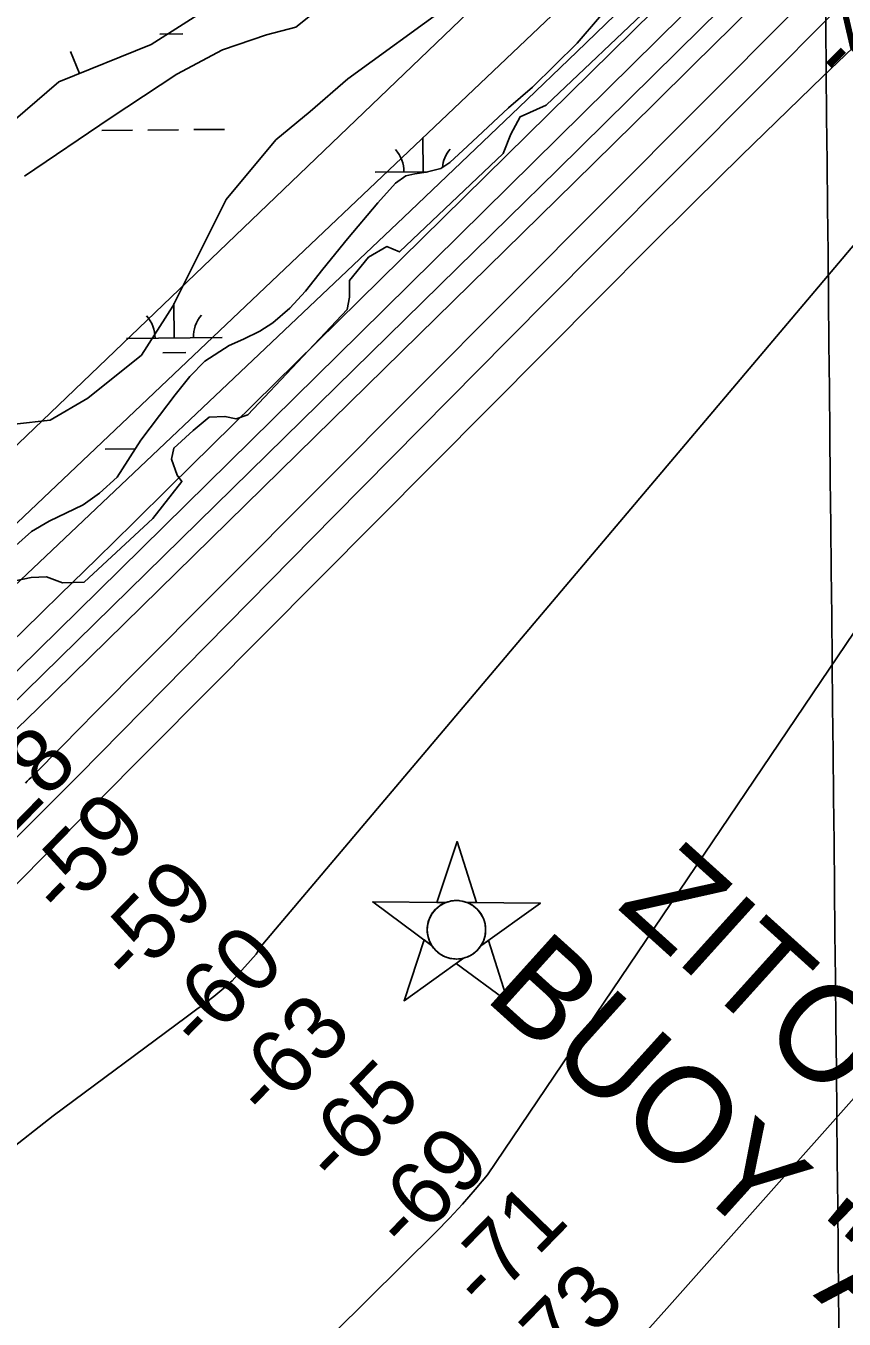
# Model space of a CAD drawing. Extents: x 3625074 to 3663148, y 511451 to 537151.
# Drawn here: x 3649467 to 3650321, y 527604 to 528954 of the extents above; entities that cross this region are included whole.
import ezdxf

# ---------------------------------------------------------------- set-up
doc = ezdxf.new("R2010")
doc.units = 0
for name, color, linetype in [('V-BORW-LINE', 7, 'Continuous'), ('V-CHAN-NAID', 7, 'Continuous'), ('V-GRID-MAJR', 7, 'Continuous'), ('V-RIVR-EDGE', 7, 'Continuous'), ('V-RIVR-RANG', 7, 'Continuous'), ('V-SITE-VEGE', 7, 'Continuous'), ('V-TOPO-DPTH', 7, 'Continuous'), ('V-TOPO-MAJR', 7, 'Continuous'), ('V-TOPO-MINR', 7, 'Continuous'), ('V-TOPO-WATR', 7, 'Continuous'), ('V-WETL-SWMP', 7, 'Continuous')]:
    doc.layers.add(name, color=color, linetype=linetype)

msp = doc.modelspace()

# ---------------------------------------------------------------- linework, layer by layer
at = {"layer": 'V-BORW-LINE'}
msp.add_line((3649522.705, 528903.827), (3649513.3000000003, 528926.991), dxfattribs=at)
for points in [[(3649686.324, 528990.897), (3649597.64, 528934.253), (3649501.44, 528895.193), (3649418.024, 528823.979), (3649385.907, 528803.343), (3649342.738, 528806.116), (3649291.015, 528869.7490000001), (3649249.857, 528917.093), (3649214.24, 528962.488)], [(3649214.24, 528962.488), (3649249.857, 528917.093), (3649291.015, 528869.7490000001), (3649342.738, 528806.116), (3649385.907, 528803.343), (3649418.024, 528823.979), (3649501.44, 528895.193), (3649597.64, 528934.253), (3649686.324, 528990.897)]]:
    msp.add_lwpolyline(points, dxfattribs=at)
at = {"layer": 'V-CHAN-NAID'}
for points in [[(3649905.353916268, 528038.7071484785), (3649895.766916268, 528038.7751484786), (3649916.8929162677, 528102.2591484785), (3649937.116916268, 528038.4821484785), (3649927.529916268, 528038.5501484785), (3649925.952916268, 528039.1281484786), (3649923.857916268, 528039.7481484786), (3649921.817916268, 528040.1991484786), (3649919.781916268, 528040.5071484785), (3649918.614916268, 528040.6211484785), (3649917.080916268, 528040.7021484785), (3649915.3589162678, 528040.7001484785), (3649913.988916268, 528040.6301484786), (3649912.082916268, 528040.4291484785), (3649910.7169162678, 528040.2101484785), (3649908.932916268, 528039.8261484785), (3649907.402916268, 528039.4061484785), (3649906.370916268, 528039.0751484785)], [(3649905.353916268, 528038.7071484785), (3649828.862916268, 528039.2491484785), (3649890.427916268, 527993.8501484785), (3649889.314916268, 527995.7591484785), (3649888.504916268, 527997.3871484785), (3649887.6799162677, 527999.3551484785), (3649886.9839162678, 528001.4091484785), (3649886.618916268, 528002.7321484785), (3649886.257916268, 528004.3581484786), (3649886.013916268, 528005.8031484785), (3649885.825916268, 528007.4011484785), (3649885.7169162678, 528009.1371484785), (3649885.704916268, 528010.7181484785), (3649885.811916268, 528012.7921484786), (3649885.994916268, 528014.4101484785), (3649886.386916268, 528016.6131484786), (3649886.867916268, 528018.5361484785), (3649887.470916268, 528020.4231484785), (3649888.1259162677, 528022.1021484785), (3649888.852916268, 528023.6901484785), (3649889.666916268, 528025.2251484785), (3649890.727916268, 528026.9621484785), (3649891.758916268, 528028.4321484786), (3649892.758916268, 528029.7011484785), (3649893.760916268, 528030.8471484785), (3649895.069916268, 528032.1841484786), (3649896.120916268, 528033.1491484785), (3649897.837916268, 528034.5461484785), (3649899.049916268, 528035.4161484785), (3649900.736916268, 528036.4861484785), (3649902.467916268, 528037.4311484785), (3649903.913916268, 528038.1151484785)], [(3649927.529916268, 528038.5501484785), (3650004.021916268, 528038.0071484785), (3649941.8189162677, 527993.4851484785), (3649942.729916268, 527994.9741484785), (3649943.707916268, 527996.8211484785), (3649944.422916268, 527998.4061484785), (3649945.161916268, 528000.3611484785), (3649945.706916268, 528002.1461484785), (3649946.104916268, 528003.7851484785), (3649946.465916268, 528005.7951484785), (3649946.651916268, 528007.3681484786), (3649946.775916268, 528009.5741484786), (3649946.745916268, 528011.6361484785), (3649946.557916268, 528013.8561484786), (3649946.291916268, 528015.6141484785), (3649945.800916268, 528017.8461484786), (3649945.160916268, 528019.9861484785), (3649944.410916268, 528021.9681484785), (3649943.762916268, 528023.4111484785), (3649942.755916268, 528025.3271484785), (3649941.6939162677, 528027.0491484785), (3649940.479916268, 528028.7511484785), (3649939.218916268, 528030.2901484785), (3649937.9469162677, 528031.6561484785), (3649936.314916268, 528033.1881484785), (3649934.5719162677, 528034.6001484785), (3649932.888916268, 528035.7771484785), (3649931.001916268, 528036.9091484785), (3649929.529916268, 528037.6701484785)], [(3649923.7879162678, 527980.5791484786), (3649861.584916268, 527936.0571484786), (3649882.710916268, 527999.5401484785), (3649890.427916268, 527993.8501484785), (3649891.062916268, 527992.8861484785), (3649892.445916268, 527991.0271484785), (3649893.658916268, 527989.6111484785), (3649895.124916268, 527988.1081484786), (3649896.513916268, 527986.8571484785), (3649897.967916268, 527985.7011484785), (3649899.370916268, 527984.7141484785), (3649901.048916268, 527983.6781484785), (3649902.762916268, 527982.7671484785), (3649904.553916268, 527981.9561484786), (3649905.999916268, 527981.4001484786), (3649907.627916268, 527980.8711484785), (3649909.853916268, 527980.3071484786), (3649911.385916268, 527980.0201484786), (3649913.410916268, 527979.7631484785), (3649914.947916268, 527979.6591484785), (3649916.808916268, 527979.6371484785), (3649918.4979162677, 527979.7151484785), (3649920.207916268, 527979.8911484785), (3649922.109916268, 527980.2021484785)], [(3649941.8189162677, 527993.4851484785), (3649949.614916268, 527999.0661484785), (3649969.8389162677, 527935.2891484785), (3649915.990916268, 527974.9991484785), (3649923.7879162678, 527980.5791484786), (3649925.453916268, 527981.0551484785), (3649927.065916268, 527981.6151484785), (3649929.223916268, 527982.5291484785), (3649930.958916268, 527983.4131484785), (3649932.824916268, 527984.5271484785), (3649934.563916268, 527985.7391484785), (3649936.115916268, 527986.9841484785), (3649937.402916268, 527988.1521484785), (3649938.786916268, 527989.5721484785), (3649939.990916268, 527990.9741484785), (3649941.109916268, 527992.4461484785)]]:
    msp.add_lwpolyline(points, close=True, dxfattribs=at)
msp.add_circle((3649916.2399289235, 528010.1731069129), 30.540600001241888, dxfattribs=at)
at = {"layer": 'V-GRID-MAJR'}
msp.add_spline([(3650422.676, 517072.001), (3650361, 523129.575), (3650299.292, 529190.233), (3650237.5840000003, 535250.906), (3650237.5530000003, 535253.975)], degree=3, dxfattribs=at)
at = {"layer": 'V-RIVR-EDGE'}
msp.add_lwpolyline([(3650122.937379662, 528978.0440179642), (3650009.931149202, 528871.0962141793), (3649982.9410215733, 528858.9084117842), (3649973.0919958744, 528840.5509537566), (3649965.076594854, 528820.3507805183), (3649856.9827565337, 528717.6799192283), (3649843.5164794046, 528723.2277610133), (3649824.4947850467, 528712.245709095), (3649804.8270354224, 528687.7852593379), (3649804.7846129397, 528670.6290065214), (3649802.301902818, 528657.7678772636), (3649698.478946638, 528547.7337305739), (3649686.213874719, 528543.4749691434), (3649674.578192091, 528545.9546490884), (3649658.0331475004, 528545.382833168), (3649641.4547709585, 528531.3311043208), (3649621.189448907, 528512.9994028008), (3649618.7097689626, 528501.3637201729), (3649624.7960947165, 528484.8050397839), (3649629.68121526, 528478.0529626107), (3649599.5623222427, 528439.5256331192), (3649527.708549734, 528372.916057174), (3649505.0362719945, 528372.3593921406), (3649488.5078933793, 528378.5275326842), (3649472.5755721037, 528377.9542016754), (3649437.019438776, 528370.6893970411)], dxfattribs=at)
at = {"layer": 'V-SITE-VEGE'}
for points in [[(3649465.532, 528796.782), (3649554.861, 528857.417), (3649624.6180000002, 528903.402), (3649672.14, 528928.6950000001), (3649717.9930000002, 528944.272), (3649748.756, 528952.202), (3649798.774, 528992.763)], [(3649908.418, 528974.88), (3649802.764, 528898.27), (3649763.698, 528864.363), (3649727.786, 528834.6630000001), (3649675.847, 528772.388), (3649620.168, 528661.151), (3649587.4080000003, 528609.828), (3649531.469, 528565.009), (3649492.207, 528542.1680000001), (3649454.919, 528537.814)]]:
    msp.add_lwpolyline(points, dxfattribs=at)
at = {"layer": 'V-TOPO-DPTH'}
for points in [[(3649417.6057494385, 528241.2363120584), (3649542.8087398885, 528364.0867659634), (3649611.0401054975, 528431.1060068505), (3649679.2247785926, 528498.1726690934), (3649747.339412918, 528565.3104633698), (3649815.407354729, 528632.4956790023), (3650229.4317901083, 529041.5777123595)], [(3650229.4317901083, 529041.5777123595), (3649815.407354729, 528632.4956790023), (3649747.339412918, 528565.3104633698), (3649679.2247785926, 528498.1726690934), (3649611.0401054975, 528431.1060068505), (3649542.8087398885, 528364.0867659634), (3649417.6057494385, 528241.2363120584)], [(3649316.023695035, 528380.8601394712), (3649962.3829319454, 529000.2530267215)], [(3648623.0669548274, 527582.467151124), (3648696.148975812, 527649.8533485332), (3648769.514516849, 527716.9339950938), (3648881.0282693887, 527818.2528284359), (3648898.78014187, 527834.5191848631), (3648916.4394272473, 527850.8846058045), (3648933.9598319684, 527867.3986235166), (3648951.3876495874, 527884.011705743), (3649032.9348463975, 527962.4067647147), (3649087.269258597, 528014.7479755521), (3649141.5321077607, 528067.1631206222), (3649195.6876123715, 528119.6891670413), (3649249.7715539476, 528172.2891476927), (3649320.620897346, 528241.3356813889), (3649339.266150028, 528259.4265528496), (3649357.964274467, 528277.4623687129), (3649376.741706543, 528295.4156011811), (3649395.572010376, 528313.3137780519), (3649860.860388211, 528753.6221051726), (3649921.36532902, 528811.1131537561), (3649981.7130910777, 528868.7680517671), (3650041.825085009, 528926.6687239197), (3650101.7799001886, 528984.7332454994)], [(3650101.7799001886, 528984.7332454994), (3650041.825085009, 528926.6687239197), (3649981.7130910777, 528868.7680517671), (3649921.36532902, 528811.1131537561), (3649860.860388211, 528753.6221051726), (3649395.572010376, 528313.3137780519), (3649376.741706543, 528295.4156011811), (3649357.964274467, 528277.4623687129), (3649339.266150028, 528259.4265528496), (3649320.620897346, 528241.3356813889), (3649249.7715539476, 528172.2891476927), (3649195.6876123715, 528119.6891670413), (3649141.5321077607, 528067.1631206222), (3649087.269258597, 528014.7479755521), (3649032.9348463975, 527962.4067647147), (3648951.3876495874, 527884.011705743), (3648933.9598319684, 527867.3986235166), (3648916.4394272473, 527850.8846058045), (3648898.78014187, 527834.5191848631), (3648881.0282693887, 527818.2528284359), (3648769.514516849, 527716.9339950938), (3648696.148975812, 527649.8533485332), (3648623.0669548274, 527582.467151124)], [(3650222.559337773, 528971.0248994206), (3650204.7993541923, 528953.4579998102), (3650163.515138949, 528912.6743098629), (3650122.196539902, 528871.9255287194), (3650080.826365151, 528831.2291107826), (3650039.421806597, 528790.5676016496), (3649479.3517716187, 528241.2449148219), (3649458.221607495, 528220.5823057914), (3649437.0502747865, 528199.9620926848), (3649415.817189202, 528179.4054734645), (3649394.542935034, 528158.8912501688), (3649273.2292130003, 528042.2621025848), (3649226.7488041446, 527997.5043409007), (3649180.3166329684, 527952.6966733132), (3649133.956818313, 527907.8141468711), (3649087.645241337, 527862.881714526), (3649024.819848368, 527801.8287718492), (3649009.9744710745, 527787.3676949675), (3648995.152193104, 527772.8830367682), (3648980.3645641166, 527758.3630065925), (3648965.60003445, 527743.819395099), (3648501.1082619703, 527285.1831307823)], [(3650222.559337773, 528971.0248994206), (3650204.7993541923, 528953.4579998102), (3650163.515138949, 528912.6743098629), (3650122.196539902, 528871.9255287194), (3650080.826365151, 528831.2291107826), (3650039.421806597, 528790.5676016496), (3649479.3517716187, 528241.2449148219), (3649458.221607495, 528220.5823057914), (3649437.0502747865, 528199.9620926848), (3649415.817189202, 528179.4054734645), (3649394.542935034, 528158.8912501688), (3649273.2292130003, 528042.2621025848), (3649226.7488041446, 527997.5043409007), (3649180.3166329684, 527952.6966733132), (3649133.956818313, 527907.8141468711), (3649087.645241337, 527862.881714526), (3649024.819848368, 527801.8287718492), (3649009.9744710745, 527787.3676949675), (3648995.152193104, 527772.8830367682), (3648980.3645641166, 527758.3630065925), (3648965.60003445, 527743.819395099), (3648501.1082619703, 527285.1831307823)], [(3650312.825556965, 528970.5670927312), (3650150.788561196, 528807.7331377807), (3650060.136084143, 528716.5073248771), (3649969.568784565, 528625.1971455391), (3649879.1292511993, 528533.7604165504), (3649788.7748953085, 528442.2393211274), (3649522.0654446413, 528171.7078189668), (3649508.2439519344, 528157.7168318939), (3649494.40347647, 528143.7446870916), (3649480.534526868, 528129.8008056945), (3649466.6465945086, 528115.8757665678), (3649399.0719195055, 528048.2586198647), (3649351.30783998, 528000.6144494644), (3649303.4443327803, 527953.0706904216), (3649255.4316840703, 527905.6775484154), (3649207.3196076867, 527858.3848177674), (3649095.7878877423, 527749.0964518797), (3649076.5428499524, 527730.2060988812), (3649057.3194778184, 527711.2937616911), (3649038.1286041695, 527692.3484482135), (3649018.9593961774, 527673.3811505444), (3648715.592676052, 527372.6939836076)], [(3648715.592676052, 527372.6939836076), (3649018.9593961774, 527673.3811505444), (3649038.1286041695, 527692.3484482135), (3649057.3194778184, 527711.2937616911), (3649076.5428499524, 527730.2060988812), (3649095.7878877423, 527749.0964518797), (3649207.3196076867, 527858.3848177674), (3649255.4316840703, 527905.6775484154), (3649303.4443327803, 527953.0706904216), (3649351.30783998, 528000.6144494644), (3649399.0719195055, 528048.2586198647), (3649466.6465945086, 528115.8757665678), (3649480.534526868, 528129.8008056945), (3649494.40347647, 528143.7446870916), (3649508.2439519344, 528157.7168318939), (3649522.0654446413, 528171.7078189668), (3649788.7748953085, 528442.2393211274), (3649879.1292511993, 528533.7604165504), (3649969.568784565, 528625.1971455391), (3650060.136084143, 528716.5073248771), (3650150.788561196, 528807.7331377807), (3650312.825556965, 528970.5670927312)], [(3649466.3717521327, 528163.2550040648), (3649468.392869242, 528165.2558946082), (3649470.4084519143, 528167.2623219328), (3649472.4157329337, 528169.2770544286), (3649474.417479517, 528171.2973237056), (3649505.040824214, 528202.3319203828), (3649522.362259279, 528219.8615790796), (3649539.699917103, 528237.3751556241), (3649557.061909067, 528254.8646089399), (3649574.440123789, 528272.337980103), (3650269.824793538, 528970.5588152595)], [(3649466.3717521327, 528163.2550040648), (3649468.392869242, 528165.2558946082), (3649470.4084519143, 528167.2623219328), (3649472.4157329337, 528169.2770544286), (3649474.417479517, 528171.2973237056), (3649505.040824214, 528202.3319203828), (3649522.362259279, 528219.8615790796), (3649539.699917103, 528237.3751556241), (3649557.061909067, 528254.8646089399), (3649574.440123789, 528272.337980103), (3650269.824793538, 528970.5588152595)]]:
    msp.add_lwpolyline(points, dxfattribs=at)
at = {"layer": 'V-TOPO-MAJR'}
msp.add_lwpolyline([(3650330.0373747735, 528930.884913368), (3650298.816244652, 528900.8338211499), (3650262.604397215, 528865.7372204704), (3650213.51779431, 528817.8899331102), (3650164.6145013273, 528769.8570763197), (3650115.9861732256, 528721.5458653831), (3650067.541155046, 528673.049085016), (3649537.523523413, 528139.4278667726), (3649527.9829720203, 528129.8054222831), (3649518.453804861, 528120.1717369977), (3649508.9417140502, 528110.5211905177), (3649499.441007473, 528100.8594032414), (3649173.812861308, 527769.1232786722), (3649159.429966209, 527754.4994610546), (3649145.0278933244, 527739.8945922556), (3649130.59705376, 527725.3181466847), (3649116.14703641, 527710.7606499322), (3649095.518583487, 527690.0196960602), (3649091.3800537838, 527685.8355180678), (3649087.257049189, 527681.6361812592), (3649083.157332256, 527677.4141062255), (3649079.0731404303, 527673.1768723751), (3649028.9945766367, 527620.9334075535), (3649000.6486097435, 527589.9360859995)], dxfattribs=at)
at = {"layer": 'V-TOPO-MINR'}
for points in [[(3650138.3974741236, 529081.0314055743), (3649451.265929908, 528428.5302372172)], [(3650210.1500677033, 529056.2189368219), (3649617.2951492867, 528472.3752409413), (3649579.1750762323, 528434.8871971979), (3649541.020013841, 528397.4348493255), (3649502.812467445, 528360.0360452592), (3649464.5699317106, 528322.6729370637), (3649452.6793767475, 528311.0721025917), (3649420.3536426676, 528279.5384742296), (3649388.0249303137, 528248.0078999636), (3649355.691750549, 528216.481906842), (3649323.3555925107, 528184.9589678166), (3648998.0811670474, 527867.9097806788), (3648989.7273496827, 527859.8541836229), (3648981.3166459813, 527851.8590767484), (3648972.820612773, 527843.9547051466), (3648964.267693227, 527836.1108237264), (3648955.640099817, 527828.3485900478), (3648946.9698496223, 527820.6347059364), (3648938.235614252, 527812.9933461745), (3648929.4587220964, 527805.4003359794), (3648564.9394516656, 527492.6959901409)], [(3650263.2785082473, 529041.4594089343), (3650171.8948911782, 528951.2654384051), (3650121.725074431, 528901.7995816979), (3650071.5214252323, 528852.3681212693), (3650021.267027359, 528802.9882552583), (3649970.9787970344, 528753.6427855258), (3649448.2412002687, 528241.231734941), (3649434.9030237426, 528228.1837519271), (3649421.547111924, 528215.1539853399), (3649408.1645971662, 528202.1515433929), (3649394.764347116, 528189.1673178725), (3649339.2703132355, 528135.5059994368), (3649298.1281239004, 528095.6858285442), (3649257.010440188, 528055.8403928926), (3649215.9295149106, 528015.9570601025), (3649174.873095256, 527976.0484625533), (3649008.217369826, 527813.9024608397), (3648994.462934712, 527800.5490094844), (3648980.689386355, 527787.2153444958), (3648966.887168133, 527773.9113590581), (3648953.065836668, 527760.6271599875), (3648833.7111844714, 527646.157810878), (3648760.0399811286, 527575.8212493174)], [(3650229.4317901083, 529041.5777123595), (3649815.407354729, 528632.4956790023), (3649747.339412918, 528565.3104633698), (3649679.2247785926, 528498.1726690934), (3649611.0401054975, 528431.1060068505), (3649542.8087398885, 528364.0867659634), (3649417.6057494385, 528241.2363120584)], [(3649962.3829319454, 529000.2530267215), (3649316.023695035, 528380.8601394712)], [(3650222.559337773, 528971.0248994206), (3650204.7993541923, 528953.4579998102), (3650163.515138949, 528912.6743098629), (3650122.196539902, 528871.9255287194), (3650080.826365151, 528831.2291107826), (3650039.421806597, 528790.5676016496), (3649479.3517716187, 528241.2449148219), (3649458.221607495, 528220.5823057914), (3649437.0502747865, 528199.9620926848), (3649415.817189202, 528179.4054734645), (3649394.542935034, 528158.8912501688), (3649273.2292130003, 528042.2621025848), (3649226.7488041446, 527997.5043409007), (3649180.3166329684, 527952.6966733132), (3649133.956818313, 527907.8141468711), (3649087.645241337, 527862.881714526), (3649024.819848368, 527801.8287718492), (3649009.9744710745, 527787.3676949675), (3648995.152193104, 527772.8830367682), (3648980.3645641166, 527758.3630065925), (3648965.60003445, 527743.819395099), (3648501.1082619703, 527285.1831307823)], [(3650312.825556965, 528970.5670927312), (3650150.788561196, 528807.7331377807), (3650060.136084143, 528716.5073248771), (3649969.568784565, 528625.1971455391), (3649879.1292511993, 528533.7604165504), (3649788.7748953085, 528442.2393211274), (3649522.0654446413, 528171.7078189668), (3649508.2439519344, 528157.7168318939), (3649494.40347647, 528143.7446870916), (3649480.534526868, 528129.8008056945), (3649466.6465945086, 528115.8757665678), (3649399.0719195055, 528048.2586198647), (3649351.30783998, 528000.6144494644), (3649303.4443327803, 527953.0706904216), (3649255.4316840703, 527905.6775484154), (3649207.3196076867, 527858.3848177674), (3649095.7878877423, 527749.0964518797), (3649076.5428499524, 527730.2060988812), (3649057.3194778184, 527711.2937616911), (3649038.1286041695, 527692.3484482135), (3649018.9593961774, 527673.3811505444), (3648715.592676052, 527372.6939836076)], [(3650269.824793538, 528970.5588152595), (3649574.440123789, 528272.337980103), (3649557.061909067, 528254.8646089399), (3649539.699917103, 528237.3751556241), (3649522.362259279, 528219.8615790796), (3649505.040824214, 528202.3319203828), (3649474.417479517, 528171.2973237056), (3649472.4157329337, 528169.2770544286), (3649470.4084519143, 528167.2623219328), (3649468.392869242, 528165.2558946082), (3649466.3717521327, 528163.2550040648)], [(3650417.7424782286, 528827.4546742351), (3649710.358597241, 527990.6220880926), (3649709.1200891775, 527987.4831624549), (3649707.183315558, 527984.71989187), (3649686.380241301, 527961.43137515), (3649684.967310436, 527959.8981197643), (3649682.034459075, 527956.9375986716), (3649680.51453858, 527955.5103329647), (3649675.580007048, 527951.0184184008), (3649671.519811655, 527947.4285503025), (3649667.3930364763, 527943.9193153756), (3649663.16639162, 527940.5310302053), (3649658.8731669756, 527937.2233782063), (3649656.45650848, 527935.4166614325), (3649650.9016115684, 527931.2706971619), (3649645.3422997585, 527927.130671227), (3649639.776365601, 527922.9995527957), (3649634.2060165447, 527918.8743727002), (3649495.200386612, 527816.1045353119), (3649445.0874755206, 527776.4247379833), (3649396.882255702, 527734.6835645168), (3649351.538572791, 527689.8503268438), (3649308.102581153, 527642.9557130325), (3649236.602065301, 527560.4457215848)], [(3650496.61585459, 528565.4149391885), (3649948.7582426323, 527754.3515136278), (3649935.8953111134, 527738.9830013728), (3649922.708597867, 527723.9071756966), (3649909.0362120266, 527709.2703798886), (3649895.0400444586, 527694.926270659), (3649752.6537104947, 527553.6954001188)], [(3650337.0596071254, 527841.1487467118), (3650135.9961303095, 527614.675589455), (3650112.081924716, 527588.2355641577)]]:
    msp.add_lwpolyline(points, dxfattribs=at)
at = {"layer": 'V-TOPO-WATR'}
msp.add_lwpolyline([(3650101.7799001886, 528984.7332454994), (3650041.825085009, 528926.6687239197), (3649981.7130910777, 528868.7680517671), (3649921.36532902, 528811.1131537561), (3649860.860388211, 528753.6221051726), (3649395.572010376, 528313.3137780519), (3649376.741706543, 528295.4156011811), (3649357.964274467, 528277.4623687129), (3649339.266150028, 528259.4265528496), (3649320.620897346, 528241.3356813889), (3649249.7715539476, 528172.2891476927), (3649195.6876123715, 528119.6891670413), (3649141.5321077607, 528067.1631206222), (3649087.269258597, 528014.7479755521), (3649032.9348463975, 527962.4067647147), (3648951.3876495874, 527884.011705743), (3648933.9598319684, 527867.3986235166), (3648916.4394272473, 527850.8846058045), (3648898.78014187, 527834.5191848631), (3648881.0282693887, 527818.2528284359), (3648769.514516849, 527716.9339950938), (3648696.148975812, 527649.8533485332), (3648623.0669548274, 527582.467151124)], dxfattribs=at)
at = {"layer": 'V-WETL-SWMP'}
for p, q in [((3649606.5584527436, 528945.014295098), (3649630.557077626, 528945.2551512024)), ((3649546.1559490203, 528844.4029637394), (3649578.1541155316, 528844.7241052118)), ((3649594.153198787, 528844.8846759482), (3649626.1513652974, 528845.2058174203)), ((3649642.150448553, 528845.3663881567), (3649674.148615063, 528845.6875296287)), ((3649881.4459772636, 528801.3361054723), (3649881.085268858, 528837.3339674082)), ((3649831.4488420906, 528800.8343219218), (3649886.389955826, 528801.3857244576)), ((3649621.7364478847, 528627.9095644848), (3649621.37573948, 528663.9074264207)), ((3649571.7393127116, 528627.4077809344), (3649671.7335830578, 528628.4113480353)), ((3649609.8917490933, 528612.3590528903), (3649633.890373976, 528612.5999089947)), ((3649549.48924537, 528511.7477215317), (3649581.021312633, 528512.0641851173))]:
    msp.add_line(p, q, dxfattribs=at)
for points in [[(3650089.004, 528990.1900000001), (3650042.378, 528935.552), (3649995.593, 528889.88), (3649970.457, 528868.047), (3649927.711, 528827.965), (3649909.386, 528811.082), (3649899.842, 528804.704), (3649884.732, 528800.986), (3649873.0330000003, 528799.398), (3649863.415, 528797.157), (3649852.5160000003, 528789.375), (3649834.252, 528769.044), (3649802.503, 528731.227), (3649776.85, 528699.728), (3649758.636, 528676.639), (3649742.392, 528659.103), (3649724.732, 528643.612)], [(3649724.732, 528643.612), (3649711.0870000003, 528635.091), (3649693.994, 528626.509), (3649678.933, 528620.032), (3649653.699, 528603.7170000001), (3649638.12, 528587.573), (3649622.59, 528568.671), (3649606.42, 528546.998), (3649586.876, 528521.126), (3649562.035, 528482.742), (3649543.71, 528465.86), (3649526.6780000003, 528453.829), (3649491.113, 528436.639), (3649472.677, 528425.964), (3649456.384, 528411.187)]]:
    msp.add_lwpolyline(points, dxfattribs=at)
for centre, radius, start, end in [((3649826.2014490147, 528801.2564805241), 35.24628790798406, 359.80319674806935, 41.34685508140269), ((3649936.680990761, 528802.3652803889), 35.24628790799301, 139.80319026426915, 174.28491035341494), ((3649566.4919196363, 528627.8299395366), 35.24628790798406, 359.80319674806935, 41.34685508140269), ((3649676.971461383, 528628.9387394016), 35.24628790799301, 139.80319026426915, 181.34684859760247)]:
    msp.add_arc(centre, radius, start, end, dxfattribs=at)

# ---------------------------------------------------------------- texts
at = {"layer": 'V-CHAN-NAID'}
for s, p in [('ZITO SHIP ', (3650082.243642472, 528033.7516893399)), (' BUOY "A" (105.9)', (3649916.0799042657, 527963.9762652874))]:
    msp.add_text(s, height=100.000002, rotation=317.9425204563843, dxfattribs=at).set_placement(p)
at = {"layer": 'V-RIVR-RANG'}
for s, rotation, p in [('-49', 45.069055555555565, (3650320.2151850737, 528891.650981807)), ('-28', 45.717888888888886, (3649433.0685438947, 528089.1105256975)), ('-59', 45.717888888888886, (3649505.7757248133, 528020.436423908)), ('-59', 45.717888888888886, (3649577.1937248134, 527950.4404239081)), ('-60', 45.717888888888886, (3649649.3493996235, 527881.1997943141)), ('-63', 45.717888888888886, (3649719.1098813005, 527809.5042109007)), ('-65', 45.717888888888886, (3649791.6328935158, 527740.6412665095)), ('-69', 45.717888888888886, (3649864.3400744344, 527671.9671647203)), ('-71', 45.717888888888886, (3649944.966509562, 527611.413294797)), ('-73', 45.717888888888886, (3650004.413543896, 527529.1425256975))]:
    msp.add_text(s, height=67.00000000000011, rotation=rotation, dxfattribs=at).set_placement(p)

doc.saveas('drawing.dxf')
